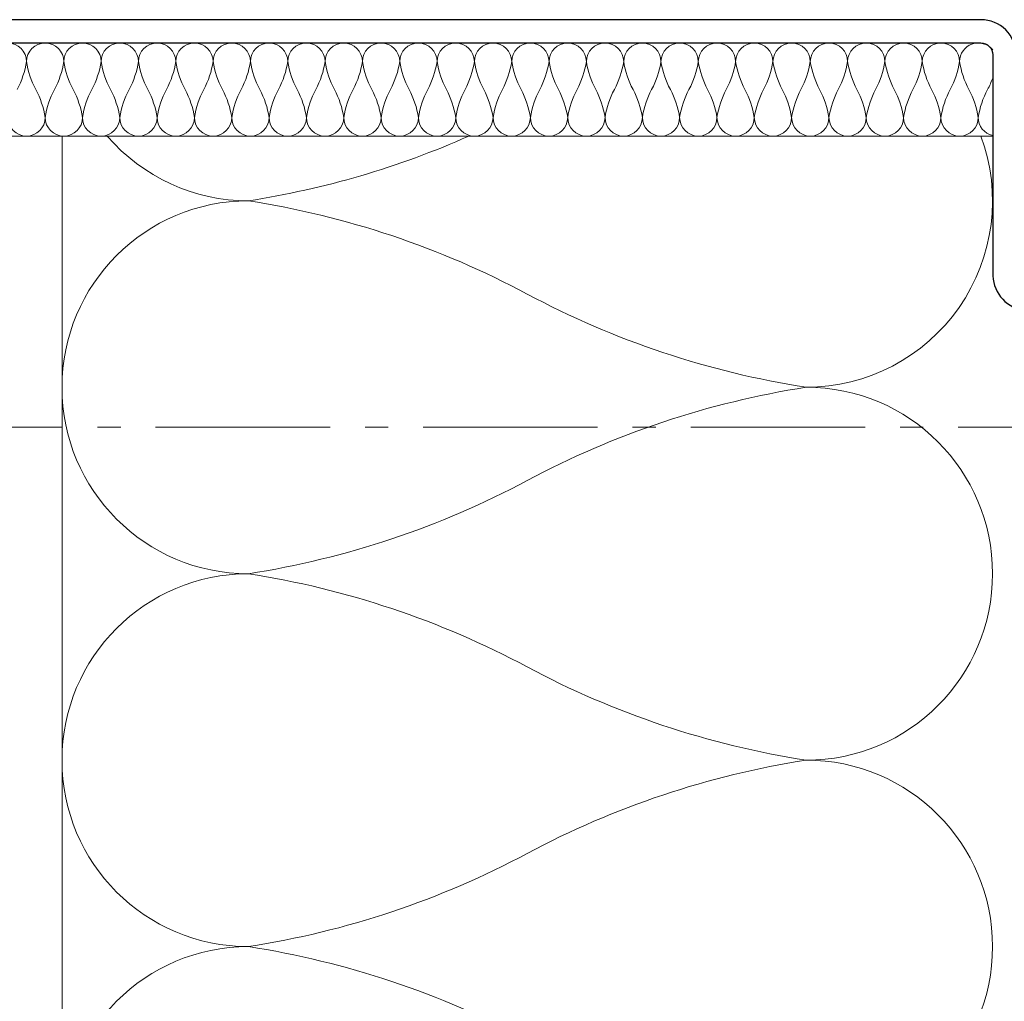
# Model space of a CAD drawing. Header units: millimetres. Extents: x 3652085 to 3778338, y -303702 to -273644.
# Tile 479 of 588: x 3732317 to 3732401, y -276022 to -275938. Entities that reach past the tile are written whole.
import ezdxf

# ---------------------------------------------------------------- set-up
doc = ezdxf.new("R2010")
doc.units = ezdxf.units.MM
doc.linetypes.add('NEO-A  -  GRIDLINE', pattern=[38, 15, -3, 2, -3, 15])
doc.layers.add('GRID   (HAUSART)', color=47, linetype='NEO-A  -  GRIDLINE', lineweight=5)
doc.layers.add('INSULATION (HAUSEART)', color=31, linetype='Continuous', lineweight=15)
doc.layers.add('PANEL', color=7, linetype='Continuous')

msp = doc.modelspace()

# ---------------------------------------------------------------- linework, layer by layer
at = {"layer": 'GRID   (HAUSART)'}
msp.add_lwpolyline([(3731730.455, -275973.096), (3732495.278, -275973.096)], dxfattribs=at)
at = {"layer": 'INSULATION (HAUSEART)', "elevation": -7196.826}
for points in [[(3732314.143, -275941.701, -1), (3732317.352, -275941.701, -0.084677), (3732316.55, -275944.096, 0.084677)], [(3732315.748, -275946.492, 1), (3732318.957, -275946.492, 0.084677), (3732318.154, -275944.096, -0.084677), (3732317.352, -275941.701, -1), (3732320.561, -275941.701, -0.084677), (3732319.759, -275944.096, 0.084677), (3732318.957, -275946.492, 1), (3732322.166, -275946.492, 0.084677), (3732321.363, -275944.096, -0.084677), (3732320.561, -275941.701, -1), (3732323.77, -275941.701, -0.084677), (3732322.968, -275944.096, 0.084677), (3732322.166, -275946.492, 1), (3732325.374, -275946.492, 0.084677), (3732324.572, -275944.096, -0.084677), (3732323.77, -275941.701, -1), (3732326.979, -275941.701, -0.084677), (3732326.177, -275944.096, 0.084677), (3732325.374, -275946.492, 1), (3732328.583, -275946.492, 0.084677), (3732327.781, -275944.096, -0.084677), (3732326.979, -275941.701, -1), (3732330.188, -275941.701, -0.084677), (3732329.385, -275944.096, 0.084677), (3732328.583, -275946.492, 1), (3732331.792, -275946.492, 0.084677), (3732330.99, -275944.096, -0.084677), (3732330.188, -275941.701, -1), (3732333.396, -275941.701, -0.084677), (3732332.594, -275944.096, 0.084677), (3732331.792, -275946.492, 1), (3732335.001, -275946.492, 0.084677), (3732334.199, -275944.096, -0.084677), (3732333.396, -275941.701, -1), (3732336.605, -275941.701, -0.084677), (3732335.803, -275944.096, 0.084677), (3732335.001, -275946.492, 1), (3732338.21, -275946.492, 0.084677), (3732337.407, -275944.096, -0.084677), (3732336.605, -275941.701, -1), (3732339.814, -275941.701, -0.084677), (3732339.012, -275944.096, 0.084677), (3732338.21, -275946.492, 1), (3732341.418, -275946.492, 0.084677), (3732340.616, -275944.096, -0.084677), (3732339.814, -275941.701, -1), (3732343.023, -275941.701, -0.084677), (3732342.221, -275944.096, 0.084677), (3732341.418, -275946.492, 1), (3732344.627, -275946.492, 0.084677), (3732343.825, -275944.096, -0.084677), (3732343.023, -275941.701, -1), (3732346.232, -275941.701, -0.084677), (3732345.43, -275944.096, 0.084677), (3732344.627, -275946.492, 1), (3732347.836, -275946.492, 0.084677), (3732347.034, -275944.096, -0.084677), (3732346.232, -275941.701, -1), (3732349.441, -275941.701, -0.084677), (3732348.638, -275944.096, 0.084677), (3732347.836, -275946.492, 1), (3732351.045, -275946.492, 0.084677), (3732350.243, -275944.096, -0.084677), (3732349.441, -275941.701, -1), (3732352.649, -275941.701, -0.084677), (3732351.847, -275944.096, 0.084677), (3732351.045, -275946.492, 1), (3732354.254, -275946.492, 0.084677), (3732353.452, -275944.096, -0.084677), (3732352.649, -275941.701, -1), (3732355.858, -275941.701, -0.084677), (3732355.056, -275944.096, 0.084677), (3732354.254, -275946.492, 1), (3732357.463, -275946.492, 0.084677), (3732356.66, -275944.096, -0.084677), (3732355.858, -275941.701, -1), (3732359.067, -275941.701, -0.084677), (3732358.265, -275944.096, 0.084677), (3732357.463, -275946.492, 1), (3732360.671, -275946.492, 0.084677), (3732359.869, -275944.096, -0.084677), (3732359.067, -275941.701, -1), (3732362.276, -275941.701, -0.084677), (3732361.474, -275944.096, 0.084677), (3732360.671, -275946.492, 1), (3732363.88, -275946.492, 0.084677), (3732363.078, -275944.096, -0.084677), (3732362.276, -275941.701, -1), (3732365.485, -275941.701, -0.084677), (3732364.682, -275944.096, 0.084677), (3732363.88, -275946.492, 1), (3732367.089, -275946.492, 0.084677), (3732366.287, -275944.096, -0.084677), (3732365.485, -275941.701, -1), (3732368.694, -275941.701, -0.084677), (3732367.891, -275944.096, 0.084677), (3732367.089, -275946.492, 1), (3732370.298, -275946.492, 0.084677), (3732369.496, -275944.096, -0.084677), (3732368.694, -275941.701, -1), (3732371.902, -275941.701, -0.084677), (3732371.1, -275944.096, 0.084677), (3732370.298, -275946.492, 1), (3732373.507, -275946.492, 0.084677), (3732372.705, -275944.096, -0.084677), (3732371.902, -275941.701, -1), (3732375.111, -275941.701, -0.084677), (3732374.309, -275944.096, 0.084677), (3732373.507, -275946.492, 1), (3732376.716, -275946.492, 0.084677), (3732375.913, -275944.096, -0.084677), (3732375.111, -275941.701, -1), (3732378.32, -275941.701, -0.084677), (3732377.518, -275944.096, 0.084677), (3732376.716, -275946.492, 1), (3732379.924, -275946.492, 0.084677), (3732379.122, -275944.096, -0.084677), (3732378.32, -275941.701, -1), (3732381.529, -275941.701, -0.084677), (3732380.727, -275944.096, 0.084677), (3732379.924, -275946.492, 1), (3732383.133, -275946.492, 0.084677), (3732382.331, -275944.096, -0.084677), (3732381.529, -275941.701, -1), (3732384.738, -275941.701, -0.084677), (3732383.935, -275944.096, 0.084677), (3732383.133, -275946.492, 1), (3732386.342, -275946.492, 0.084677), (3732385.54, -275944.096, -0.084677), (3732384.738, -275941.701, -1), (3732387.946, -275941.701, -0.084677), (3732387.144, -275944.096, 0.084677), (3732386.342, -275946.492, 1), (3732389.551, -275946.492, 0.084677), (3732388.749, -275944.096, -0.084677), (3732387.946, -275941.701, -1), (3732391.155, -275941.701, -0.084677), (3732390.353, -275944.096, 0.084677), (3732389.551, -275946.492, 1), (3732392.76, -275946.492, 0.084677), (3732391.958, -275944.096, -0.084677), (3732391.155, -275941.701, -1), (3732394.364, -275941.701, -0.084677), (3732393.562, -275944.096, 0.084677), (3732392.76, -275946.492, 1), (3732395.969, -275946.492, 0.084677), (3732395.166, -275944.096, -0.084677), (3732394.364, -275941.701, -1), (3732397.573, -275941.701, -0.084677), (3732396.771, -275944.096, 0.084677), (3732395.969, -275946.492, 1), (3732399.177, -275946.492, 0.084677), (3732398.375, -275944.096, -0.084677), (3732397.573, -275941.701, -0.705253), (3732400.42, -275940.686)], [(3732400.42, -275943.11, -0.036002), (3732399.98, -275944.096, 0.084677), (3732399.177, -275946.492, 0.349103), (3732400.42, -275948.055)], [(3732384.387, -276033.755, 1), (3732384.387, -276001.716, 0.08448), (3732360.407, -276009.726, -0.08448), (3732336.426, -276017.735, -1), (3732336.426, -275985.697, -0.08448), (3732360.407, -275993.706, 0.08448), (3732384.387, -276001.716, 1), (3732384.387, -275969.677, 0.08448), (3732360.407, -275977.687, -0.08448), (3732336.426, -275985.697, -1), (3732336.426, -275953.658, -0.08448), (3732360.407, -275961.668, 0.08448), (3732384.387, -275969.677, 0.522321), (3732399.41, -275948.096)], [(3732355.389, -275948.096, -0.065848), (3732336.426, -275953.658, -0.21825), (3732324.291, -275948.096)], [(3732336.426, -276049.774, -1), (3732336.426, -276017.735, -0.08448), (3732360.407, -276025.745, 0.08448)]]:
    msp.add_lwpolyline(points, format="xyb", dxfattribs=at)
for points in [[(3732266.205, -275948.096), (3732400.42, -275948.096)], [(3732320.407, -277122.068), (3732320.407, -275948.096)]]:
    msp.add_lwpolyline(points, dxfattribs=at)
at = {"layer": 'PANEL', "color": 7, "linetype": 'Continuous', "elevation": -7196.826}
msp.add_lwpolyline([(3732460.468, -275964.904), (3732460.533, -275962.787), (3732403.394, -275961.033, -0.404815), (3732402.423, -275960.036), (3732402.421, -275941.096, 0.414214), (3732399.421, -275938.096), (3732238.423, -275938.096, 0.414214), (3732235.423, -275941.096), (3732235.423, -275961.596), (3732237.423, -275961.596), (3732237.423, -275941.096, -0.414214), (3732238.423, -275940.096), (3732399.412, -275940.096, -0.419113), (3732400.421, -275941.105), (3732400.419, -275960.107, 0.361684), (3732403.214, -275963.089), (3732460.468, -275964.904)], format="xyb", close=True, dxfattribs=at)

doc.saveas('drawing.dxf')
